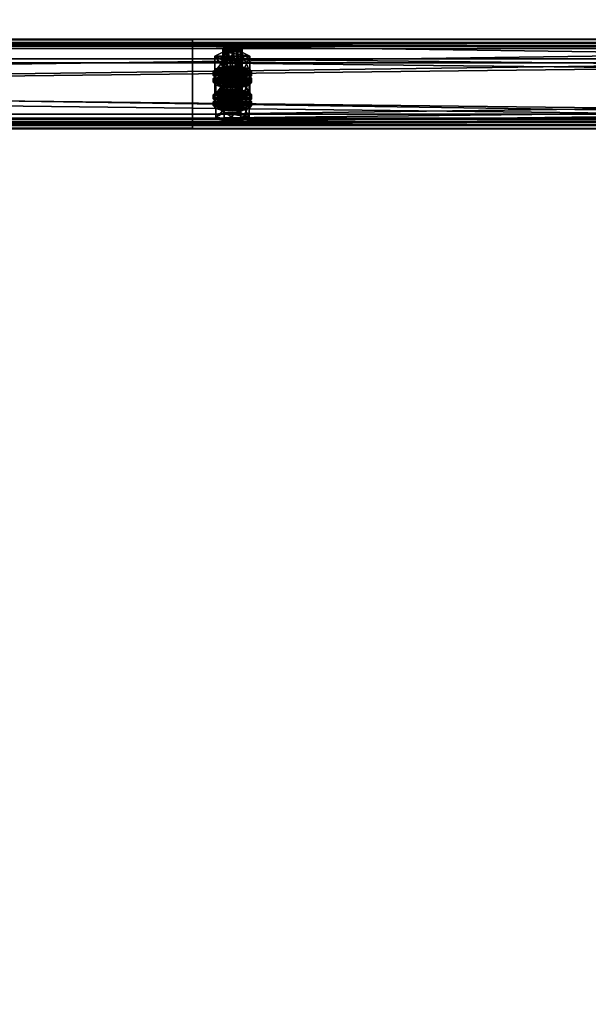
# Model space of a CAD drawing. Header units: millimetres. Extents: x 60485 to 71303, y 100 to 16900.
# Tile 559 of 656: x 62792 to 63147, y 14451 to 15067. Entities that reach past the tile are written whole.
import ezdxf

# ---------------------------------------------------------------- set-up
doc = ezdxf.new("R2010")
doc.units = ezdxf.units.MM
for name, color, linetype in [('13', 7, 'Continuous'), ('3', 7, 'Continuous'), ('9', 7, 'Continuous')]:
    doc.layers.add(name, color=color, linetype=linetype)

msp = doc.modelspace()

# ---------------------------------------------------------------- meshes
at = {"layer": '13', "color": 7}
mesh = msp.add_polyface(dxfattribs=at)
corners = [(62925, 15046.78, 3655.66), (62922, 15047.01, 3656.43), (62922, 15025.98, 3662.86), (62919.8, 15047.66, 3658.53), (62919.8, 15026.62, 3664.96), (62919, 15048.53, 3661.4), (62919, 15027.5, 3667.83), (62919.8, 15049.41, 3664.27), (62919.8, 15028.37, 3670.7), (62922, 15050.05, 3666.37), (62922, 15029.02, 3672.8), (62925, 15050.29, 3667.13), (62925, 15029.25, 3673.57), (62928, 15047.01, 3656.43), (62930.2, 15047.66, 3658.53), (62931, 15048.53, 3661.4), (62930.2, 15049.41, 3664.27), (62928, 15050.05, 3666.37), (62930.48, 15040.97, 3653.78), (62919.52, 15040.97, 3653.78), (62919.52, 15031.41, 3656.7), (62914.03, 15043.75, 3662.86), (62914.03, 15034.19, 3665.78), (62919.52, 15046.53, 3671.94), (62919.52, 15036.97, 3674.87), (62930.48, 15036.97, 3674.87), (62935.97, 15043.75, 3662.86), (62930.48, 15031.41, 3656.7), (62914.61, 15031.64, 3672.84), (62935.39, 15031.64, 3672.84), (62919, 15032.93, 3677.04), (62931, 15032.93, 3677.04), (62925, 15033.4, 3678.58), (62914.61, 15032.44, 3660.05), (62913, 15034.19, 3665.78), (62913, 15031.8, 3666.52), (62914.61, 15035.95, 3671.52), (62914.61, 15033.55, 3672.25), (62919, 15037.23, 3675.72), (62919, 15034.84, 3676.45), (62925, 15037.7, 3677.26), (62925, 15035.31, 3677.99), (62935.39, 15032.44, 3660.05), (62937, 15034.19, 3665.78), (62935.39, 15035.95, 3671.52), (62931, 15037.23, 3675.72), (62935.39, 15033.55, 3672.25), (62937, 15031.8, 3666.52), (62922, 15032.39, 3608.62), (62928, 15032.39, 3608.62), (62919.8, 15033.03, 3610.72), (62930.2, 15033.03, 3610.72), (62919, 15033.91, 3613.58), (62931, 15033.91, 3613.58), (62919.8, 15034.79, 3616.45), (62930.2, 15034.79, 3616.45), (62922, 15035.43, 3618.55)]
mesh.append_faces([[corners[k] for k in face] for face in [(5, 8, 6, 6), (7, 10, 8, 8), (9, 12, 10, 10), (13, 1, 0, 0), (9, 17, 11, 11), (19, 22, 20, 20), (21, 24, 22, 22), (23, 25, 24, 24), (18, 21, 19, 19), (30, 31, 32, 32), (34, 37, 35, 35), (36, 39, 37, 37), (38, 41, 39, 39), (38, 45, 40, 40)]], dxfattribs={"vtx0": -1, "color": 7})
mesh.append_faces([[corners[k] for k in face] for face in [(1, 13, 3, 3), (3, 14, 5, 5), (5, 15, 7, 7), (7, 16, 9, 9), (21, 26, 23, 23), (24, 27, 22, 22), (28, 29, 30, 30), (33, 42, 34, 34), (34, 43, 36, 36), (36, 44, 38, 38), (39, 46, 37, 37), (37, 47, 35, 35), (48, 49, 50, 50), (50, 51, 52, 52), (52, 53, 54, 54), (54, 55, 56, 56)]], dxfattribs={"vtx0": -1, "vtx1": -1, "color": 7})
mesh.append_faces([[corners[k] for k in face] for face in [(0, 1, 2, 2), (1, 3, 4, 4), (3, 5, 6, 6), (5, 7, 8, 8), (7, 9, 10, 10), (9, 11, 12, 12), (18, 19, 20, 20), (19, 21, 22, 22), (21, 23, 24, 24), (33, 34, 35, 35), (34, 36, 37, 37), (36, 38, 39, 39), (38, 40, 41, 41)]], dxfattribs={"vtx2": -1, "vtx3": -1, "color": 7})
mesh = msp.add_polyface(dxfattribs=at)
corners = [(62931, 15048.53, 3661.4), (62930.2, 15047.66, 3658.53), (62930.2, 15026.62, 3664.96), (62931, 15027.5, 3667.83), (62928, 15047.01, 3656.43), (62928, 15025.98, 3662.86), (62925, 15046.78, 3655.66), (62925, 15025.74, 3662.09), (62925, 15050.29, 3667.13), (62928, 15050.05, 3666.37), (62928, 15029.02, 3672.8), (62925, 15029.25, 3673.57), (62930.2, 15049.41, 3664.27), (62930.2, 15028.37, 3670.7), (62919.8, 15047.66, 3658.53), (62919, 15048.53, 3661.4), (62919.8, 15049.41, 3664.27), (62922, 15050.05, 3666.37), (62935.97, 15043.75, 3662.86), (62930.48, 15040.97, 3653.78), (62930.48, 15031.41, 3656.7), (62935.97, 15034.19, 3665.78), (62919.52, 15031.41, 3656.7), (62919.52, 15046.53, 3671.94), (62930.48, 15046.53, 3671.94), (62930.48, 15036.97, 3674.87), (62914.03, 15043.75, 3662.86), (62919.52, 15036.97, 3674.87), (62919, 15032.93, 3677.04), (62935.39, 15031.64, 3672.84), (62931, 15032.93, 3677.04), (62925, 15037.7, 3677.26), (62931, 15037.23, 3675.72), (62931, 15034.84, 3676.45), (62925, 15035.31, 3677.99), (62935.39, 15035.95, 3671.52), (62935.39, 15033.55, 3672.25), (62937, 15034.19, 3665.78), (62937, 15031.8, 3666.52), (62913, 15034.19, 3665.78), (62935.39, 15032.44, 3660.05), (62914.61, 15035.95, 3671.52), (62919, 15037.23, 3675.72), (62919, 15034.84, 3676.45), (62914.61, 15033.55, 3672.25), (62928, 15032.39, 3608.62), (62922, 15032.39, 3608.62), (62925, 15032.15, 3607.85), (62919.8, 15033.03, 3610.72), (62930.2, 15033.03, 3610.72), (62919, 15033.91, 3613.58), (62931, 15033.91, 3613.58), (62919.8, 15034.79, 3616.45), (62930.2, 15034.79, 3616.45), (62922, 15035.43, 3618.55), (62928, 15035.43, 3618.55), (62925, 15035.66, 3619.32)]
mesh.append_faces([[corners[k] for k in face] for face in [(0, 2, 3, 3), (8, 10, 11, 11), (9, 13, 10, 10), (12, 3, 13, 13), (18, 20, 21, 21), (19, 22, 20, 20), (24, 21, 25, 25), (23, 18, 24, 24), (21, 27, 25, 25), (31, 33, 34, 34), (32, 36, 33, 33), (35, 38, 36, 36), (33, 43, 34, 34), (45, 46, 47, 47), (54, 55, 56, 56)]], dxfattribs={"vtx0": -1, "color": 7})
mesh.append_faces([[corners[k] for k in face] for face in [(14, 4, 1, 1), (15, 1, 0, 0), (16, 0, 12, 12), (17, 12, 9, 9), (26, 19, 18, 18), (27, 21, 20, 20), (28, 29, 30, 30), (39, 40, 37, 37), (41, 37, 35, 35), (42, 35, 32, 32), (43, 33, 36, 36), (44, 36, 38, 38), (48, 45, 49, 49), (50, 49, 51, 51), (52, 51, 53, 53), (54, 53, 55, 55)]], dxfattribs={"vtx0": -1, "vtx2": -1, "vtx3": -1, "color": 7})
mesh.append_faces([[corners[k] for k in face] for face in [(0, 1, 2, 2), (1, 4, 5, 5), (4, 6, 7, 7), (8, 9, 10, 10), (9, 12, 13, 13), (12, 0, 3, 3), (18, 19, 20, 20), (23, 24, 25, 25), (24, 18, 21, 21), (31, 32, 33, 33), (32, 35, 36, 36), (35, 37, 38, 38)]], dxfattribs={"vtx2": -1, "vtx3": -1, "color": 7})
mesh = msp.add_polyface(dxfattribs=at)
corners = [(62925, 15046.78, 3655.66), (62922, 15025.98, 3662.86), (62925, 15025.74, 3662.09), (62922, 15047.01, 3656.43), (62919.8, 15026.62, 3664.96), (62919.8, 15047.66, 3658.53), (62919, 15027.5, 3667.83), (62928, 15029.02, 3672.8), (62922, 15029.02, 3672.8), (62925, 15029.25, 3673.57), (62930.2, 15028.37, 3670.7), (62919.8, 15028.37, 3670.7), (62931, 15027.5, 3667.83), (62930.2, 15026.62, 3664.96), (62928, 15025.98, 3662.86), (62914.61, 15027.5, 3667.83), (62919.8, 15030.13, 3676.44), (62919.8, 15022.96, 3678.63), (62930.2, 15024.86, 3659.23), (62919.8, 15024.86, 3659.23), (62914.03, 15034.19, 3665.78), (62930.48, 15031.41, 3656.7), (62919.52, 15031.41, 3656.7), (62925, 15026.38, 3655.63), (62919, 15026.85, 3657.16), (62919, 15024.46, 3657.89), (62914.61, 15028.13, 3661.36), (62914.61, 15025.74, 3662.09), (62913, 15029.89, 3667.1), (62913, 15027.5, 3667.83), (62914.61, 15031.64, 3672.84), (62914.61, 15029.25, 3673.57), (62919, 15032.93, 3677.04), (62919, 15030.54, 3677.77), (62925, 15033.4, 3678.58), (62925, 15031.01, 3679.31), (62931, 15026.85, 3657.16), (62935.39, 15028.13, 3661.36), (62937, 15029.89, 3667.1), (62935.39, 15029.25, 3673.57), (62937, 15027.5, 3667.83), (62935.39, 15025.74, 3662.09), (62925, 15030.68, 3654.31), (62919, 15031.15, 3655.85), (62919, 15028.76, 3656.58), (62925, 15028.29, 3655.04), (62914.61, 15032.44, 3660.05), (62914.61, 15030.04, 3660.78), (62913, 15031.8, 3666.52), (62931, 15031.15, 3655.85), (62935.39, 15030.04, 3660.78), (62931, 15028.76, 3656.58), (62922, 15035.43, 3618.55), (62925, 15035.66, 3619.32), (62925, 15014.63, 3625.76), (62914.03, 15029.13, 3615.05), (62919.52, 15031.91, 3624.13), (62919.52, 15022.34, 3627.06), (62930.48, 15026.35, 3605.96), (62919.52, 15026.35, 3605.96), (62935.97, 15029.13, 3615.05)]
mesh.append_faces([[corners[k] for k in face] for face in [(0, 1, 2, 2), (3, 4, 1, 1), (5, 6, 4, 4), (7, 8, 9, 9), (1, 14, 2, 2), (18, 15, 19, 19), (20, 21, 22, 22), (24, 27, 25, 25), (26, 29, 27, 27), (28, 31, 29, 29), (30, 33, 31, 31), (32, 35, 33, 33), (36, 24, 23, 23), (42, 44, 45, 45), (43, 47, 44, 44), (46, 48, 47, 47), (58, 55, 59, 59)]], dxfattribs={"vtx0": -1, "color": 7})
mesh.append_faces([[corners[k] for k in face] for face in [(8, 10, 11, 11), (11, 12, 6, 6), (6, 13, 4, 4), (4, 14, 1, 1), (15, 18, 16, 16), (24, 36, 26, 26), (26, 37, 28, 28), (28, 38, 30, 30), (33, 39, 31, 31), (31, 40, 29, 29), (29, 41, 27, 27), (43, 49, 46, 46), (48, 50, 47, 47), (47, 51, 44, 44), (55, 60, 56, 56)]], dxfattribs={"vtx0": -1, "vtx1": -1, "color": 7})
mesh.append_faces([[corners[k] for k in face] for face in [(15, 16, 17, 17), (23, 24, 25, 25), (24, 26, 27, 27), (26, 28, 29, 29), (28, 30, 31, 31), (30, 32, 33, 33), (32, 34, 35, 35), (42, 43, 44, 44), (43, 46, 47, 47), (52, 53, 54, 54), (55, 56, 57, 57)]], dxfattribs={"vtx2": -1, "vtx3": -1, "color": 7})
mesh = msp.add_polyface(dxfattribs=at)
corners = [(62930.2, 15047.66, 3658.53), (62928, 15025.98, 3662.86), (62930.2, 15026.62, 3664.96), (62928, 15047.01, 3656.43), (62925, 15025.74, 3662.09), (62922, 15029.02, 3672.8), (62928, 15029.02, 3672.8), (62930.2, 15028.37, 3670.7), (62919.8, 15028.37, 3670.7), (62931, 15027.5, 3667.83), (62919, 15027.5, 3667.83), (62919.8, 15026.62, 3664.96), (62919.8, 15030.13, 3676.44), (62930.2, 15030.13, 3676.44), (62930.2, 15022.96, 3678.63), (62930.2, 15024.86, 3659.23), (62935.39, 15027.5, 3667.83), (62937, 15029.89, 3667.1), (62935.39, 15028.13, 3661.36), (62935.39, 15025.74, 3662.09), (62937, 15027.5, 3667.83), (62931, 15026.85, 3657.16), (62931, 15024.46, 3657.89), (62925, 15026.38, 3655.63), (62925, 15023.99, 3656.36), (62925, 15033.4, 3678.58), (62931, 15032.93, 3677.04), (62931, 15030.54, 3677.77), (62925, 15031.01, 3679.31), (62935.39, 15031.64, 3672.84), (62935.39, 15029.25, 3673.57), (62914.61, 15028.13, 3661.36), (62913, 15029.89, 3667.1), (62914.61, 15031.64, 3672.84), (62919, 15030.54, 3677.77), (62914.61, 15029.25, 3673.57), (62913, 15027.5, 3667.83), (62914.61, 15025.74, 3662.09), (62937, 15034.19, 3665.78), (62935.39, 15032.44, 3660.05), (62935.39, 15030.04, 3660.78), (62937, 15031.8, 3666.52), (62931, 15031.15, 3655.85), (62931, 15028.76, 3656.58), (62925, 15030.68, 3654.31), (62925, 15028.29, 3655.04), (62919, 15031.15, 3655.85), (62914.61, 15032.44, 3660.05), (62913, 15031.8, 3666.52), (62914.61, 15030.04, 3660.78), (62919, 15028.76, 3656.58), (62919.52, 15031.91, 3624.13), (62930.48, 15031.91, 3624.13), (62930.48, 15022.34, 3627.06), (62935.97, 15029.13, 3615.05), (62935.97, 15019.56, 3617.97), (62914.03, 15029.13, 3615.05), (62930.48, 15026.35, 3605.96)]
mesh.append_faces([[corners[k] for k in face] for face in [(0, 1, 2, 2), (3, 4, 1, 1), (12, 16, 13, 13), (17, 19, 20, 20), (18, 22, 19, 19), (25, 27, 28, 28), (26, 30, 27, 27), (29, 20, 30, 30), (27, 34, 28, 28), (38, 40, 41, 41), (39, 43, 40, 40), (42, 45, 43, 43), (42, 46, 44, 44), (50, 43, 45, 45), (51, 54, 52, 52)]], dxfattribs={"vtx0": -1, "color": 7})
mesh.append_faces([[corners[k] for k in face] for face in [(5, 6, 7, 7), (8, 7, 9, 9), (10, 9, 2, 2), (11, 2, 1, 1), (12, 15, 16, 16), (31, 21, 18, 18), (32, 18, 17, 17), (33, 17, 29, 29), (34, 27, 30, 30), (35, 30, 20, 20), (36, 20, 19, 19), (37, 19, 22, 22), (47, 42, 39, 39), (48, 41, 40, 40), (49, 40, 43, 43), (56, 57, 54, 54)]], dxfattribs={"vtx0": -1, "vtx2": -1, "vtx3": -1, "color": 7})
mesh.append_faces([[corners[k] for k in face] for face in [(12, 13, 14, 14), (17, 18, 19, 19), (18, 21, 22, 22), (21, 23, 24, 24), (25, 26, 27, 27), (26, 29, 30, 30), (29, 17, 20, 20), (38, 39, 40, 40), (39, 42, 43, 43), (42, 44, 45, 45), (51, 52, 53, 53), (52, 54, 55, 55)]], dxfattribs={"vtx2": -1, "vtx3": -1, "color": 7})
mesh = msp.add_polyface(dxfattribs=at)
corners = [(62935.39, 15027.5, 3667.83), (62930.2, 15024.86, 3659.23), (62930.2, 15017.69, 3661.42), (62935.39, 15020.32, 3670.03), (62919.8, 15017.69, 3661.42), (62930.2, 15030.13, 3676.44), (62930.2, 15022.96, 3678.63), (62919.8, 15022.96, 3678.63), (62931, 15026.85, 3657.16), (62925, 15023.99, 3656.36), (62931, 15024.46, 3657.89), (62931, 15033.91, 3613.58), (62930.2, 15033.03, 3610.72), (62930.2, 15011.99, 3617.15), (62931, 15012.87, 3620.02), (62928, 15032.39, 3608.62), (62928, 15011.35, 3615.05), (62925, 15032.15, 3607.85), (62925, 15011.12, 3614.28), (62925, 15035.66, 3619.32), (62928, 15035.43, 3618.55), (62928, 15014.39, 3624.99), (62925, 15014.63, 3625.76), (62930.2, 15034.79, 3616.45), (62930.2, 15013.75, 3622.89), (62935.97, 15029.13, 3615.05), (62930.48, 15026.35, 3605.96), (62930.48, 15016.79, 3608.89), (62935.97, 15019.56, 3617.97), (62919.52, 15016.79, 3608.89), (62930.48, 15031.91, 3624.13), (62930.48, 15022.34, 3627.06), (62919.52, 15022.34, 3627.06), (62925, 15018.77, 3630.76), (62931, 15018.3, 3629.23), (62931, 15015.91, 3629.96), (62919, 15018.3, 3629.23), (62935.39, 15017.02, 3625.03), (62937, 15019.56, 3617.97), (62935.39, 15017.81, 3612.23), (62935.39, 15015.42, 3612.97), (62937, 15017.17, 3618.7), (62925, 15023.07, 3629.45), (62931, 15022.6, 3627.91), (62931, 15020.21, 3628.64), (62925, 15020.68, 3630.18), (62935.39, 15021.32, 3623.71), (62935.39, 15018.93, 3624.44), (62914.61, 15017.81, 3612.23), (62931, 15016.53, 3608.03), (62913, 15019.56, 3617.97), (62914.61, 15021.32, 3623.71), (62919, 15022.6, 3627.91), (62914.61, 15018.93, 3624.44)]
mesh.append_faces([[corners[k] for k in face] for face in [(0, 2, 3, 3), (1, 4, 2, 2), (5, 3, 6, 6), (3, 7, 6, 6), (8, 9, 10, 10), (11, 13, 14, 14), (12, 16, 13, 13), (19, 21, 22, 22), (20, 24, 21, 21), (23, 14, 24, 24), (25, 27, 28, 28), (26, 29, 27, 27), (30, 28, 31, 31), (28, 32, 31, 31), (36, 34, 33, 33), (38, 40, 41, 41), (42, 44, 45, 45), (43, 47, 44, 44), (46, 41, 47, 47), (52, 43, 42, 42), (47, 45, 44, 44)]], dxfattribs={"vtx0": -1, "color": 7})
mesh.append_faces([[corners[k] for k in face] for face in [(7, 3, 2, 2), (32, 28, 27, 27), (36, 37, 34, 34), (48, 49, 39, 39), (50, 39, 38, 38), (51, 38, 46, 46), (52, 46, 43, 43), (53, 47, 41, 41)]], dxfattribs={"vtx0": -1, "vtx2": -1, "vtx3": -1, "color": 7})
mesh.append_faces([[corners[k] for k in face] for face in [(0, 1, 2, 2), (5, 0, 3, 3), (11, 12, 13, 13), (12, 15, 16, 16), (15, 17, 18, 18), (19, 20, 21, 21), (20, 23, 24, 24), (23, 11, 14, 14), (25, 26, 27, 27), (33, 34, 35, 35), (38, 39, 40, 40), (42, 43, 44, 44), (43, 46, 47, 47), (46, 38, 41, 41)]], dxfattribs={"vtx2": -1, "vtx3": -1, "color": 7})
mesh = msp.add_polyface(dxfattribs=at)
corners = [(62930.2, 15024.86, 3659.23), (62919.8, 15024.86, 3659.23), (62919.8, 15017.69, 3661.42), (62914.61, 15027.5, 3667.83), (62914.61, 15020.32, 3670.03), (62919.8, 15022.96, 3678.63), (62919.8, 15030.13, 3676.44), (62930.2, 15022.96, 3678.63), (62930.2, 15017.69, 3661.42), (62925, 15026.38, 3655.63), (62919, 15024.46, 3657.89), (62925, 15023.99, 3656.36), (62914.61, 15025.74, 3662.09), (62931, 15024.46, 3657.89), (62925, 15032.15, 3607.85), (62922, 15032.39, 3608.62), (62922, 15011.35, 3615.05), (62919.8, 15033.03, 3610.72), (62919.8, 15011.99, 3617.15), (62919, 15033.91, 3613.58), (62919, 15012.87, 3620.02), (62919.8, 15034.79, 3616.45), (62919.8, 15013.75, 3622.89), (62922, 15035.43, 3618.55), (62922, 15014.39, 3624.99), (62925, 15014.63, 3625.76), (62930.48, 15026.35, 3605.96), (62919.52, 15026.35, 3605.96), (62919.52, 15016.79, 3608.89), (62914.03, 15029.13, 3615.05), (62914.03, 15019.56, 3617.97), (62919.52, 15022.34, 3627.06), (62919.52, 15031.91, 3624.13), (62930.48, 15022.34, 3627.06), (62930.48, 15016.79, 3608.89), (62914.61, 15017.02, 3625.03), (62919, 15018.3, 3629.23), (62919, 15015.91, 3629.96), (62925, 15018.77, 3630.76), (62925, 15016.38, 3631.49), (62935.39, 15017.02, 3625.03), (62914.61, 15017.81, 3612.23), (62913, 15019.56, 3617.97), (62913, 15017.17, 3618.7), (62914.61, 15021.32, 3623.71), (62914.61, 15018.93, 3624.44), (62919, 15022.6, 3627.91), (62919, 15020.21, 3628.64), (62925, 15023.07, 3629.45), (62925, 15020.68, 3630.18), (62919, 15016.53, 3608.03), (62931, 15016.53, 3608.03), (62935.39, 15017.81, 3612.23), (62937, 15019.56, 3617.97), (62935.39, 15021.32, 3623.71), (62935.39, 15018.93, 3624.44), (62937, 15017.17, 3618.7)]
mesh.append_faces([[corners[k] for k in face] for face in [(1, 4, 2, 2), (3, 5, 4, 4), (6, 7, 5, 5), (4, 8, 2, 2), (9, 10, 11, 11), (10, 13, 11, 11), (17, 20, 18, 18), (19, 22, 20, 20), (21, 24, 22, 22), (23, 25, 24, 24), (27, 30, 28, 28), (29, 31, 30, 30), (32, 33, 31, 31), (30, 34, 28, 28), (42, 45, 43, 43), (44, 47, 45, 45), (46, 49, 47, 47)]], dxfattribs={"vtx0": -1, "color": 7})
mesh.append_faces([[corners[k] for k in face] for face in [(5, 8, 4, 4), (12, 13, 10, 10), (31, 34, 30, 30), (35, 40, 36, 36), (50, 51, 41, 41), (41, 52, 42, 42), (42, 53, 44, 44), (44, 54, 46, 46), (49, 55, 47, 47), (47, 55, 45, 45), (45, 56, 43, 43)]], dxfattribs={"vtx0": -1, "vtx1": -1, "color": 7})
mesh.append_faces([[corners[k] for k in face] for face in [(0, 1, 2, 2), (1, 3, 4, 4), (14, 15, 16, 16), (15, 17, 18, 18), (17, 19, 20, 20), (19, 21, 22, 22), (21, 23, 24, 24), (26, 27, 28, 28), (27, 29, 30, 30), (35, 36, 37, 37), (36, 38, 39, 39), (41, 42, 43, 43), (42, 44, 45, 45), (44, 46, 47, 47), (46, 48, 49, 49)]], dxfattribs={"vtx2": -1, "vtx3": -1, "color": 7})
mesh = msp.add_polyface(dxfattribs=at)
corners = [(62925, 15032.15, 3607.85), (62922, 15011.35, 3615.05), (62925, 15011.12, 3614.28), (62922, 15032.39, 3608.62), (62919.8, 15011.99, 3617.15), (62928, 15014.39, 3624.99), (62922, 15014.39, 3624.99), (62925, 15014.63, 3625.76), (62930.2, 15013.75, 3622.89), (62919.8, 15013.75, 3622.89), (62931, 15012.87, 3620.02), (62919, 15012.87, 3620.02), (62930.2, 15011.99, 3617.15), (62928, 15011.35, 3615.05), (62930.2, 15010.24, 3611.41), (62919.8, 15010.24, 3611.41), (62919.8, 15003.07, 3613.61), (62914.61, 15012.87, 3620.02), (62914.61, 15005.7, 3622.21), (62919.8, 15015.5, 3628.63), (62919.8, 15008.33, 3630.82), (62930.2, 15008.33, 3630.82), (62930.2, 15003.07, 3613.61), (62925, 15011.75, 3607.81), (62919, 15012.22, 3609.35), (62919, 15009.83, 3610.08), (62925, 15009.36, 3608.54), (62914.61, 15013.51, 3613.55), (62914.61, 15011.12, 3614.28), (62913, 15015.26, 3619.29), (62913, 15012.87, 3620.02), (62914.61, 15017.02, 3625.03), (62914.61, 15014.63, 3625.76), (62919, 15015.91, 3629.96), (62919, 15018.3, 3629.23), (62925, 15016.38, 3631.49), (62931, 15012.22, 3609.35), (62935.39, 15013.51, 3613.55), (62937, 15015.26, 3619.29), (62935.39, 15014.63, 3625.76), (62937, 15012.87, 3620.02), (62935.39, 15011.12, 3614.28), (62931, 15009.83, 3610.08), (62925, 15016.05, 3606.5), (62919, 15016.53, 3608.03), (62919, 15014.13, 3608.77), (62925, 15013.66, 3607.23), (62914.61, 15017.81, 3612.23), (62914.61, 15015.42, 3612.97), (62913, 15017.17, 3618.7), (62935.39, 15015.42, 3612.97), (62931, 15014.13, 3608.77)]
mesh.append_faces([[corners[k] for k in face] for face in [(0, 1, 2, 2), (3, 4, 1, 1), (5, 6, 7, 7), (1, 13, 2, 2), (15, 18, 16, 16), (17, 20, 18, 18), (19, 21, 20, 20), (14, 17, 15, 15), (18, 22, 16, 16), (23, 25, 26, 26), (24, 28, 25, 25), (27, 30, 28, 28), (29, 32, 30, 30), (31, 33, 32, 32), (34, 35, 33, 33), (43, 45, 46, 46), (44, 48, 45, 45), (47, 49, 48, 48)]], dxfattribs={"vtx0": -1, "color": 7})
mesh.append_faces([[corners[k] for k in face] for face in [(6, 8, 9, 9), (9, 10, 11, 11), (11, 12, 4, 4), (4, 13, 1, 1), (17, 14, 19, 19), (20, 22, 18, 18), (24, 36, 27, 27), (27, 37, 29, 29), (29, 38, 31, 31), (35, 39, 33, 33), (33, 39, 32, 32), (32, 40, 30, 30), (30, 41, 28, 28), (28, 42, 25, 25), (49, 50, 48, 48), (48, 51, 45, 45)]], dxfattribs={"vtx0": -1, "vtx1": -1, "color": 7})
mesh.append_faces([[corners[k] for k in face] for face in [(14, 15, 16, 16), (15, 17, 18, 18), (17, 19, 20, 20), (23, 24, 25, 25), (24, 27, 28, 28), (27, 29, 30, 30), (29, 31, 32, 32), (43, 44, 45, 45), (44, 47, 48, 48)]], dxfattribs={"vtx2": -1, "vtx3": -1, "color": 7})
mesh = msp.add_polyface(dxfattribs=at)
corners = [(62928, 15032.39, 3608.62), (62925, 15011.12, 3614.28), (62928, 15011.35, 3615.05), (62922, 15014.39, 3624.99), (62928, 15014.39, 3624.99), (62930.2, 15013.75, 3622.89), (62919.8, 15013.75, 3622.89), (62931, 15012.87, 3620.02), (62919, 15012.87, 3620.02), (62930.2, 15011.99, 3617.15), (62919.8, 15011.99, 3617.15), (62935.39, 15012.87, 3620.02), (62930.2, 15010.24, 3611.41), (62930.2, 15003.07, 3613.61), (62935.39, 15005.7, 3622.21), (62919.8, 15003.07, 3613.61), (62919.8, 15015.5, 3628.63), (62930.2, 15015.5, 3628.63), (62930.2, 15008.33, 3630.82), (62919.8, 15008.33, 3630.82), (62937, 15015.26, 3619.29), (62935.39, 15013.51, 3613.55), (62935.39, 15011.12, 3614.28), (62937, 15012.87, 3620.02), (62931, 15012.22, 3609.35), (62931, 15009.83, 3610.08), (62925, 15011.75, 3607.81), (62925, 15009.36, 3608.54), (62925, 15018.77, 3630.76), (62931, 15015.91, 3629.96), (62925, 15016.38, 3631.49), (62931, 15018.3, 3629.23), (62935.39, 15017.02, 3625.03), (62935.39, 15014.63, 3625.76), (62919, 15012.22, 3609.35), (62914.61, 15013.51, 3613.55), (62913, 15015.26, 3619.29), (62914.61, 15017.02, 3625.03), (62914.61, 15014.63, 3625.76), (62913, 15012.87, 3620.02), (62914.61, 15011.12, 3614.28), (62919, 15009.83, 3610.08), (62935.39, 15017.81, 3612.23), (62931, 15016.53, 3608.03), (62931, 15014.13, 3608.77), (62935.39, 15015.42, 3612.97), (62925, 15016.05, 3606.5), (62925, 15013.66, 3607.23), (62919, 15016.53, 3608.03), (62913, 15017.17, 3618.7), (62937, 15017.17, 3618.7), (62914.61, 15015.42, 3612.97), (62919, 15014.13, 3608.77)]
mesh.append_faces([[corners[k] for k in face] for face in [(0, 1, 2, 2), (11, 13, 14, 14), (12, 15, 13, 13), (17, 14, 18, 18), (16, 11, 17, 17), (14, 19, 18, 18), (20, 22, 23, 23), (21, 25, 22, 22), (24, 27, 25, 25), (28, 29, 30, 30), (31, 33, 29, 29), (32, 23, 33, 33), (24, 34, 26, 26), (33, 30, 29, 29), (41, 25, 27, 27), (42, 44, 45, 45), (43, 47, 44, 44), (43, 48, 46, 46), (52, 44, 47, 47)]], dxfattribs={"vtx0": -1, "color": 7})
mesh.append_faces([[corners[k] for k in face] for face in [(3, 4, 5, 5), (6, 5, 7, 7), (8, 7, 9, 9), (10, 9, 2, 2), (16, 12, 11, 11), (19, 14, 13, 13), (35, 24, 21, 21), (36, 21, 20, 20), (37, 20, 32, 32), (38, 33, 23, 23), (39, 23, 22, 22), (40, 22, 25, 25), (49, 50, 45, 45), (51, 45, 44, 44)]], dxfattribs={"vtx0": -1, "vtx2": -1, "vtx3": -1, "color": 7})
mesh.append_faces([[corners[k] for k in face] for face in [(11, 12, 13, 13), (16, 17, 18, 18), (17, 11, 14, 14), (20, 21, 22, 22), (21, 24, 25, 25), (24, 26, 27, 27), (31, 32, 33, 33), (32, 20, 23, 23), (42, 43, 44, 44), (43, 46, 47, 47)]], dxfattribs={"vtx2": -1, "vtx3": -1, "color": 7})
at = {"layer": '3', "color": 91}
mesh = msp.add_polyface(dxfattribs=at)
corners = [(63089.16, 16586.83, 3016.38), (63130.95, 16554.13, 3026.37), (60710.84, 13725.77, 3891.09), (60669.05, 13758.47, 3881.09), (63130.95, 16575.76, 3097.14), (60710.84, 13747.41, 3961.85), (63089.16, 16608.46, 3087.14), (60669.05, 13780.11, 3951.86), (63086.83, 16587.77, 3012.95), (63086.83, 16611.16, 3089.46), (60666.73, 13782.8, 3954.17), (60666.73, 13759.41, 3877.66), (63133.27, 16574.82, 3100.57), (60713.17, 13746.47, 3965.28), (63133.27, 16551.43, 3024.06), (60713.17, 13723.08, 3888.77)]
mesh.append_faces([[corners[k] for k in face] for face in [(0, 2, 3, 3), (1, 5, 2, 2), (4, 7, 5, 5), (6, 3, 7, 7), (8, 10, 11, 11), (9, 13, 10, 10), (12, 15, 13, 13), (14, 11, 15, 15)]], dxfattribs={"vtx0": -1, "color": 91})
mesh.append_faces([[corners[k] for k in face] for face in [(9, 6, 12, 12), (6, 8, 0, 0), (0, 8, 1, 1), (12, 4, 14, 14), (4, 12, 6, 6), (14, 1, 8, 8), (11, 3, 15, 15), (3, 10, 7, 7), (7, 10, 5, 5), (15, 2, 13, 13), (2, 15, 3, 3), (13, 5, 10, 10)]], dxfattribs={"vtx0": -1, "vtx1": -1, "color": 91})
mesh.append_faces([[corners[k] for k in face] for face in [(6, 9, 8, 8), (14, 4, 1, 1), (3, 11, 10, 10), (13, 2, 5, 5)]], dxfattribs={"vtx0": -1, "vtx2": -1, "vtx3": -1, "color": 91})
mesh.append_faces([[corners[k] for k in face] for face in [(0, 1, 2, 2), (1, 4, 5, 5), (4, 6, 7, 7), (6, 0, 3, 3), (8, 9, 10, 10), (9, 12, 13, 13), (12, 14, 15, 15), (14, 8, 11, 11)]], dxfattribs={"vtx2": -1, "vtx3": -1, "color": 91})
at = {"layer": '9', "color": 243}
mesh = msp.add_polyface(dxfattribs=at)
corners = [(60500, 15049.97, 3572.07), (60500, 15005.02, 3585.82), (63500, 15005.02, 3585.82), (63500, 15049.97, 3572.07), (60500, 15039.54, 3698.66), (63500, 15039.54, 3698.66), (60500, 15004.16, 3709.48), (63500, 15004.16, 3709.48), (60500, 15000.36, 3697.05), (63500, 15000.36, 3697.05), (60500, 14998.44, 3697.63), (63500, 14998.44, 3697.63), (60500, 15002.83, 3711.98), (63500, 15002.83, 3711.98), (60500, 15042.04, 3699.99), (63500, 15042.04, 3699.99), (60500, 15007.52, 3587.15), (63500, 15007.52, 3587.15), (60500, 15048.64, 3574.57), (63500, 15048.64, 3574.57), (60500, 15052.44, 3587), (63500, 15052.44, 3587), (60500, 15054.36, 3586.41), (63500, 15054.36, 3586.41)]
mesh.append_faces([[corners[k] for k in face] for face in [(0, 2, 3, 3), (1, 5, 2, 2), (4, 7, 5, 5), (6, 9, 7, 7), (8, 11, 9, 9), (10, 13, 11, 11), (12, 15, 13, 13), (14, 17, 15, 15), (16, 19, 17, 17), (18, 21, 19, 19), (20, 23, 21, 21), (22, 3, 23, 23), (8, 12, 10, 10), (20, 0, 22, 22), (11, 7, 9, 9), (3, 21, 23, 23)]], dxfattribs={"vtx0": -1, "color": 243})
mesh.append_faces([[corners[k] for k in face] for face in [(12, 6, 14, 14), (14, 1, 16, 16), (16, 0, 18, 18), (18, 0, 20, 20), (21, 3, 19, 19), (19, 2, 17, 17), (17, 2, 15, 15), (15, 5, 13, 13)]], dxfattribs={"vtx0": -1, "vtx1": -1, "color": 243})
mesh.append_faces([[corners[k] for k in face] for face in [(12, 8, 6, 6), (14, 6, 4, 4), (14, 4, 1, 1), (16, 1, 0, 0), (7, 11, 13, 13), (19, 3, 2, 2), (15, 2, 5, 5), (13, 5, 7, 7)]], dxfattribs={"vtx0": -1, "vtx2": -1, "vtx3": -1, "color": 243})
mesh.append_faces([[corners[k] for k in face] for face in [(0, 1, 2, 2), (1, 4, 5, 5), (4, 6, 7, 7), (6, 8, 9, 9), (8, 10, 11, 11), (10, 12, 13, 13), (12, 14, 15, 15), (14, 16, 17, 17), (16, 18, 19, 19), (18, 20, 21, 21), (20, 22, 23, 23), (22, 0, 3, 3)]], dxfattribs={"vtx2": -1, "vtx3": -1, "color": 243})
mesh = msp.add_polyface(dxfattribs=at)
corners = [(62900, 15049.97, 3572.07), (62900, 15005.02, 3585.82), (66100, 15005.02, 3585.82), (66100, 15049.97, 3572.07), (62900, 15039.54, 3698.66), (66100, 15039.54, 3698.66), (62900, 15004.16, 3709.48), (66100, 15004.16, 3709.48), (62900, 15000.36, 3697.05), (66100, 15000.36, 3697.05), (62900, 14998.44, 3697.63), (66100, 14998.44, 3697.63), (62900, 15002.83, 3711.98), (66100, 15002.83, 3711.98), (62900, 15042.04, 3699.99), (66100, 15042.04, 3699.99), (62900, 15007.52, 3587.15), (66100, 15007.52, 3587.15), (62900, 15048.64, 3574.57), (66100, 15048.64, 3574.57), (62900, 15052.44, 3587), (66100, 15052.44, 3587), (62900, 15054.36, 3586.41), (66100, 15054.36, 3586.41)]
mesh.append_faces([[corners[k] for k in face] for face in [(0, 2, 3, 3), (1, 5, 2, 2), (4, 7, 5, 5), (6, 9, 7, 7), (8, 11, 9, 9), (10, 13, 11, 11), (12, 15, 13, 13), (14, 17, 15, 15), (16, 19, 17, 17), (18, 21, 19, 19), (20, 23, 21, 21), (22, 3, 23, 23), (8, 12, 10, 10), (20, 0, 22, 22), (13, 9, 11, 11)]], dxfattribs={"vtx0": -1, "color": 243})
mesh.append_faces([[corners[k] for k in face] for face in [(12, 6, 14, 14), (14, 1, 16, 16), (16, 0, 18, 18), (18, 0, 20, 20), (3, 19, 23, 23), (19, 2, 17, 17), (17, 2, 15, 15), (15, 5, 13, 13)]], dxfattribs={"vtx0": -1, "vtx1": -1, "color": 243})
mesh.append_faces([[corners[k] for k in face] for face in [(12, 8, 6, 6), (14, 6, 4, 4), (14, 4, 1, 1), (16, 1, 0, 0), (19, 3, 2, 2), (15, 2, 5, 5), (13, 5, 7, 7), (13, 7, 9, 9)]], dxfattribs={"vtx0": -1, "vtx2": -1, "vtx3": -1, "color": 243})
mesh.append_faces([[corners[k] for k in face] for face in [(21, 23, 19, 19)]], dxfattribs={"vtx1": -1, "color": 243})
mesh.append_faces([[corners[k] for k in face] for face in [(0, 1, 2, 2), (1, 4, 5, 5), (4, 6, 7, 7), (6, 8, 9, 9), (8, 10, 11, 11), (10, 12, 13, 13), (12, 14, 15, 15), (14, 16, 17, 17), (16, 18, 19, 19), (18, 20, 21, 21), (20, 22, 23, 23), (22, 0, 3, 3)]], dxfattribs={"vtx2": -1, "vtx3": -1, "color": 243})

doc.saveas('drawing.dxf')
